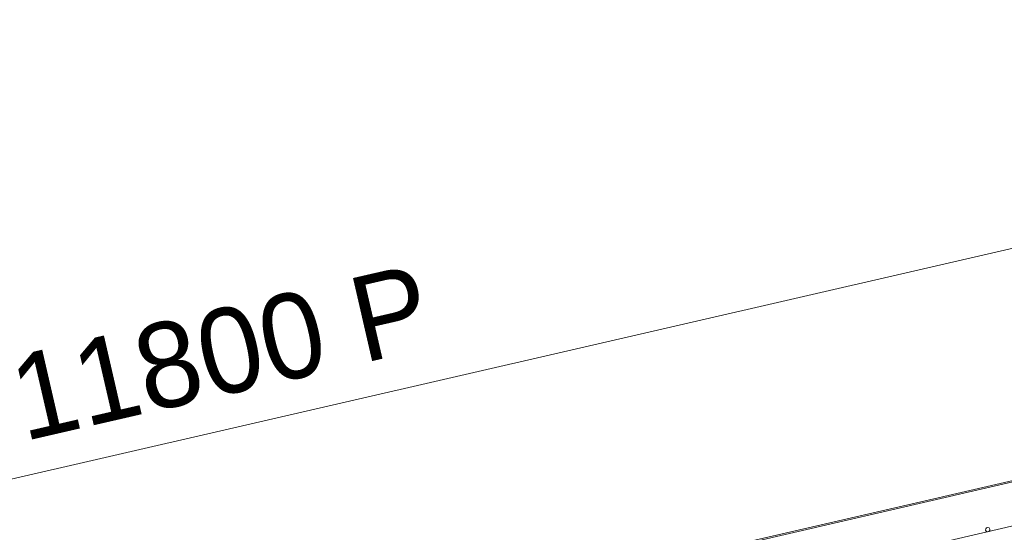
# Model space of a CAD drawing. Header units: millimetres. Extents: x -2233 to 61924, y -68080 to 6847.
# Tile 917 of 1056: x 34576 to 37466, y 2883 to 4387. Entities that reach past the tile are written whole.
import ezdxf

# ---------------------------------------------------------------- set-up
doc = ezdxf.new("R2010")
doc.units = ezdxf.units.MM
doc.layers.add('COTAS_P', color=1, linetype='Continuous', lineweight=0)
doc.layers.add('lateral_C03', color=7, linetype='Continuous', lineweight=0)
doc.dimstyles.new('R19_100', dxfattribs={"dimtxt": 250, "dimasz": 150, "dimexe": 150, "dimexo": 80, "dimgap": 100, "dimtad": 1, "dimtih": 1, "dimtoh": 1, "dimdsep": 46, "dimcen": 0.09, "dimadec": 0, "dimazin": 0, "dimtfac": 1, "dimtdec": 4, "dimtofl": 0, "dimtmove": 0, "dimatfit": 3, "dimfxl": 1, "dimtolj": 1, "dimtzin": 0, "dimarcsym": 0})

# ---------------------------------------------------------------- blocks, each defined once
blk = doc.blocks.new('DIM_R28_10')
at = {"layer": 'COTAS_P'}
for p, q in [((28860.4, 1727), (40359, 4377)), ((40359, 4377), (40202.7, 4387.2)), ((40359, 4377), (40223, 4299.5)), ((40561.1, 3500), (40359, 4377)), ((28860.4, 1727), (28996.5, 1804.5)), ((29062.5, 850), (28860.4, 1727)), ((28860.4, 1727), (29016.7, 1716.8))]:
    blk.add_line(p, q, dxfattribs=at)
blk.add_text('11800 P', height=250, rotation=12.978, dxfattribs=at).set_placement((34587.3, 3149.5))

msp = doc.modelspace()

# ---------------------------------------------------------------- linework, layer by layer
at = {"layer": 'lateral_C03'}
for p, q in [((40313.243, 3685.056), (29204.438, 1124.887)), ((29205.337, 1120.989), (40314.141, 3681.159)), ((29233.633, 998.208), (40342.437, 3558.377)), ((37411.798, 2893.32), (37411.454, 2889.41)), ((37414.373, 2896.28), (37411.798, 2893.32)), ((37418.198, 2897.162), (37414.373, 2896.28)), ((37421.81, 2895.627), (37418.198, 2897.162)), ((37423.83, 2892.262), (37421.81, 2895.627)), ((37423.486, 2888.353), (37423.83, 2892.262)), ((37411.454, 2889.41), (37413.474, 2886.045)), ((37413.474, 2886.045), (37417.086, 2884.51)), ((37417.086, 2884.51), (37420.91, 2885.392)), ((37420.91, 2885.392), (37423.486, 2888.353))]:
    msp.add_line(p, q, dxfattribs=at)

# ---------------------------------------------------------------- dimensions: what is measured, and where the dimension line sits
at = {"layer": 'COTAS_P'}
dim = msp.add_aligned_dim(p1=(29062.547, 850), p2=(40561.134, 3500), distance=900, text='<> P', dimstyle='R19_100', dxfattribs=at)
dim.commit()
dim.dimension.update_dxf_attribs({"geometry": 'DIM_R28_10', "text_midpoint": (34609.722, 3052.011)})

doc.saveas('drawing.dxf')
